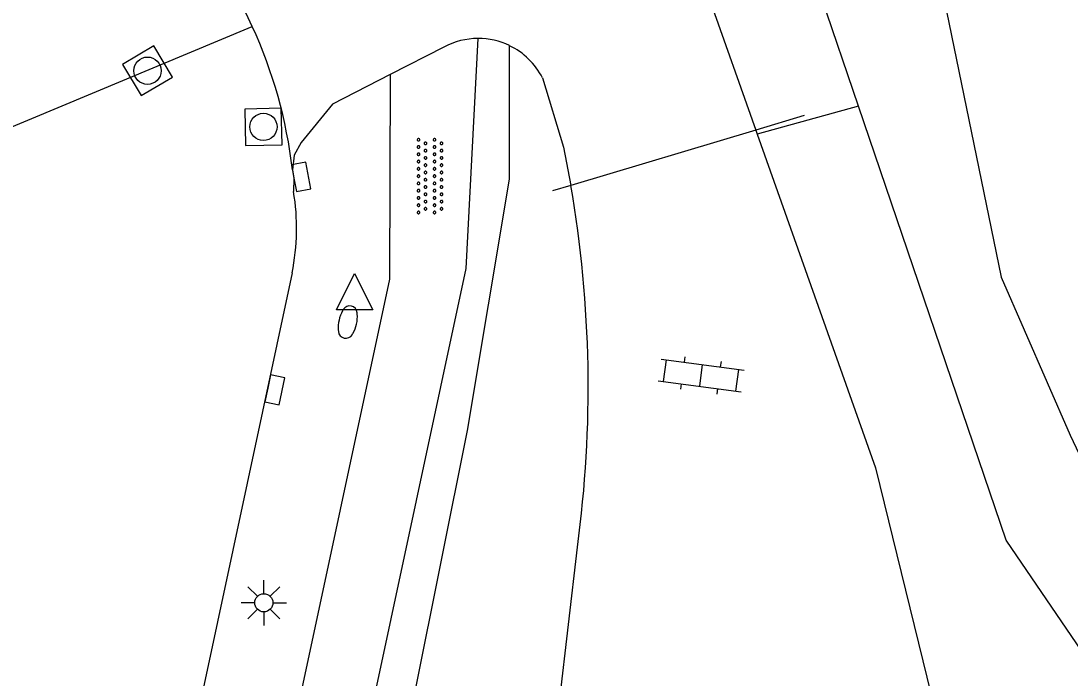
# Model space of a CAD drawing. Extents: x 131000 to 133013, y 393000 to 396501.
# Drawn here: x 131536.78 to 131565.58, y 393710.32 to 393728.38 of the extents above; entities that cross this region are included whole.
import ezdxf

# ---------------------------------------------------------------- set-up
doc = ezdxf.new("R2010")
doc.units = 0
for name, color, linetype in [('gg-afsc-hekwerk', 7, 'Continuous'), ('gg-knt-BGT kruinlijn', 7, 'Continuous'), ('gg-knt-onverhard', 7, 'Continuous'), ('gg-knt-verharding', 7, 'Continuous'), ('gg-kntw-bovenkant insteek waterloop', 7, 'Continuous'), ('gt-grn-groengrens', 7, 'Continuous'), ('gt-grn-weggrens', 7, 'Continuous'), ('gt-symb-brandkraan', 7, 'Continuous'), ('gt-symb-klinker verharding', 7, 'Continuous'), ('gt-symb-kolk', 7, 'Continuous'), ('gt-symb-lichtmast', 7, 'Continuous'), ('gt-symb-overige verharding', 7, 'Continuous'), ('gt-symb-rioolschacht', 7, 'Continuous'), ('gt-symb-waterafsluiter', 7, 'Continuous')]:
    doc.layers.add(name, color=color, linetype=linetype)

# ---------------------------------------------------------------- blocks, each defined once
blk = doc.blocks.new('gt0-WAFSL')
at = {"layer": 'gt-symb-waterafsluiter'}
for p, q in [((-0.5, -0.333), (0, 0.667)), ((0, 0.667), (0.5, -0.333)), ((0.5, -0.333), (-0.5, -0.333))]:
    blk.add_line(p, q, dxfattribs=at)
blk = doc.blocks.new('gt0-OVH')
at = {"layer": 'gt-symb-overige verharding'}
for points in [[(-0.972, 0.298), (-0.967, 0.308), (-0.965, 0.319), (-0.966, 0.33), (-0.971, 0.34), (-0.978, 0.348), (-0.988, 0.353), (-0.999, 0.355), (-1.01, 0.354), (-1.02, 0.349), (-1.028, 0.342), (-1.033, 0.332), (-1.035, 0.321), (-1.034, 0.31), (-1.029, 0.3), (-1.022, 0.292), (-1.012, 0.287), (-1.001, 0.285), (-0.99, 0.286), (-0.98, 0.291)], [(-0.772, 0.298), (-0.767, 0.308), (-0.765, 0.319), (-0.766, 0.33), (-0.771, 0.34), (-0.778, 0.348), (-0.788, 0.353), (-0.799, 0.355), (-0.81, 0.354), (-0.82, 0.349), (-0.828, 0.342), (-0.833, 0.332), (-0.835, 0.321), (-0.834, 0.31), (-0.829, 0.3), (-0.822, 0.292), (-0.812, 0.287), (-0.801, 0.285), (-0.79, 0.286), (-0.78, 0.291)], [(-0.572, 0.298), (-0.567, 0.308), (-0.565, 0.319), (-0.566, 0.33), (-0.571, 0.34), (-0.578, 0.348), (-0.588, 0.353), (-0.599, 0.355), (-0.61, 0.354), (-0.62, 0.349), (-0.628, 0.342), (-0.633, 0.332), (-0.635, 0.321), (-0.634, 0.31), (-0.629, 0.3), (-0.622, 0.292), (-0.612, 0.287), (-0.601, 0.285), (-0.59, 0.286), (-0.58, 0.291)], [(-0.372, 0.298), (-0.367, 0.308), (-0.365, 0.319), (-0.366, 0.33), (-0.371, 0.34), (-0.378, 0.348), (-0.388, 0.353), (-0.399, 0.355), (-0.41, 0.354), (-0.42, 0.349), (-0.428, 0.342), (-0.433, 0.332), (-0.435, 0.321), (-0.434, 0.31), (-0.429, 0.3), (-0.422, 0.292), (-0.412, 0.287), (-0.401, 0.285), (-0.39, 0.286), (-0.38, 0.291)], [(-0.172, 0.298), (-0.167, 0.308), (-0.165, 0.319), (-0.166, 0.33), (-0.171, 0.34), (-0.178, 0.348), (-0.188, 0.353), (-0.199, 0.355), (-0.21, 0.354), (-0.22, 0.349), (-0.228, 0.342), (-0.233, 0.332), (-0.235, 0.321), (-0.234, 0.31), (-0.229, 0.3), (-0.222, 0.292), (-0.212, 0.287), (-0.201, 0.285), (-0.19, 0.286), (-0.18, 0.291)], [(0.028, 0.298), (0.033, 0.308), (0.035, 0.319), (0.034, 0.33), (0.029, 0.34), (0.022, 0.348), (0.012, 0.353), (0.001, 0.355), (-0.01, 0.354), (-0.02, 0.349), (-0.028, 0.342), (-0.033, 0.332), (-0.035, 0.321), (-0.034, 0.31), (-0.029, 0.3), (-0.022, 0.292), (-0.012, 0.287), (-0.001, 0.285), (0.01, 0.286), (0.02, 0.291)], [(0.228, 0.298), (0.233, 0.308), (0.235, 0.319), (0.234, 0.33), (0.229, 0.34), (0.222, 0.348), (0.212, 0.353), (0.201, 0.355), (0.19, 0.354), (0.18, 0.349), (0.172, 0.342), (0.167, 0.332), (0.165, 0.321), (0.166, 0.31), (0.171, 0.3), (0.178, 0.292), (0.188, 0.287), (0.199, 0.285), (0.21, 0.286), (0.22, 0.291)], [(0.428, 0.298), (0.433, 0.308), (0.435, 0.319), (0.434, 0.33), (0.429, 0.34), (0.422, 0.348), (0.412, 0.353), (0.401, 0.355), (0.39, 0.354), (0.38, 0.349), (0.372, 0.342), (0.367, 0.332), (0.365, 0.321), (0.366, 0.31), (0.371, 0.3), (0.378, 0.292), (0.388, 0.287), (0.399, 0.285), (0.41, 0.286), (0.42, 0.291)], [(0.628, 0.298), (0.633, 0.308), (0.635, 0.319), (0.634, 0.33), (0.629, 0.34), (0.622, 0.348), (0.612, 0.353), (0.601, 0.355), (0.59, 0.354), (0.58, 0.349), (0.572, 0.342), (0.567, 0.332), (0.565, 0.321), (0.566, 0.31), (0.571, 0.3), (0.578, 0.292), (0.588, 0.287), (0.599, 0.285), (0.61, 0.286), (0.62, 0.291)], [(0.828, 0.298), (0.833, 0.308), (0.835, 0.319), (0.834, 0.33), (0.829, 0.34), (0.822, 0.348), (0.812, 0.353), (0.801, 0.355), (0.79, 0.354), (0.78, 0.349), (0.772, 0.342), (0.767, 0.332), (0.765, 0.321), (0.766, 0.31), (0.771, 0.3), (0.778, 0.292), (0.788, 0.287), (0.799, 0.285), (0.81, 0.286), (0.82, 0.291)], [(1.028, 0.298), (1.033, 0.308), (1.035, 0.319), (1.034, 0.33), (1.029, 0.34), (1.022, 0.348), (1.012, 0.353), (1.001, 0.355), (0.99, 0.354), (0.98, 0.349), (0.972, 0.342), (0.967, 0.332), (0.965, 0.321), (0.966, 0.31), (0.971, 0.3), (0.978, 0.292), (0.988, 0.287), (0.999, 0.285), (1.01, 0.286), (1.02, 0.291)], [(-0.872, 0.106), (-0.867, 0.116), (-0.865, 0.126), (-0.866, 0.137), (-0.871, 0.147), (-0.878, 0.156), (-0.888, 0.161), (-0.899, 0.163), (-0.91, 0.162), (-0.92, 0.157), (-0.928, 0.15), (-0.933, 0.14), (-0.935, 0.129), (-0.934, 0.118), (-0.929, 0.108), (-0.922, 0.1), (-0.912, 0.095), (-0.901, 0.092), (-0.89, 0.094), (-0.88, 0.098)], [(-0.672, 0.106), (-0.667, 0.116), (-0.665, 0.126), (-0.666, 0.137), (-0.671, 0.147), (-0.678, 0.156), (-0.688, 0.161), (-0.699, 0.163), (-0.71, 0.162), (-0.72, 0.157), (-0.728, 0.15), (-0.733, 0.14), (-0.735, 0.129), (-0.734, 0.118), (-0.729, 0.108), (-0.722, 0.1), (-0.712, 0.095), (-0.701, 0.092), (-0.69, 0.094), (-0.68, 0.098)], [(-0.472, 0.106), (-0.467, 0.116), (-0.465, 0.126), (-0.466, 0.137), (-0.471, 0.147), (-0.478, 0.156), (-0.488, 0.161), (-0.499, 0.163), (-0.51, 0.162), (-0.52, 0.157), (-0.528, 0.15), (-0.533, 0.14), (-0.535, 0.129), (-0.534, 0.118), (-0.529, 0.108), (-0.522, 0.1), (-0.512, 0.095), (-0.501, 0.092), (-0.49, 0.094), (-0.48, 0.098)], [(-0.272, 0.106), (-0.267, 0.116), (-0.265, 0.126), (-0.266, 0.137), (-0.271, 0.147), (-0.278, 0.156), (-0.288, 0.161), (-0.299, 0.163), (-0.31, 0.162), (-0.32, 0.157), (-0.328, 0.15), (-0.333, 0.14), (-0.335, 0.129), (-0.334, 0.118), (-0.329, 0.108), (-0.322, 0.1), (-0.312, 0.095), (-0.301, 0.092), (-0.29, 0.094), (-0.28, 0.098)], [(-0.072, 0.106), (-0.067, 0.116), (-0.065, 0.126), (-0.066, 0.137), (-0.071, 0.147), (-0.078, 0.156), (-0.088, 0.161), (-0.099, 0.163), (-0.11, 0.162), (-0.12, 0.157), (-0.128, 0.15), (-0.133, 0.14), (-0.135, 0.129), (-0.134, 0.118), (-0.129, 0.108), (-0.122, 0.1), (-0.112, 0.095), (-0.101, 0.092), (-0.09, 0.094), (-0.08, 0.098)], [(0.128, 0.106), (0.133, 0.116), (0.135, 0.126), (0.134, 0.137), (0.129, 0.147), (0.122, 0.156), (0.112, 0.161), (0.101, 0.163), (0.09, 0.162), (0.08, 0.157), (0.072, 0.15), (0.067, 0.14), (0.065, 0.129), (0.066, 0.118), (0.071, 0.108), (0.078, 0.1), (0.088, 0.095), (0.099, 0.092), (0.11, 0.094), (0.12, 0.098)], [(0.328, 0.106), (0.333, 0.116), (0.335, 0.126), (0.334, 0.137), (0.329, 0.147), (0.322, 0.156), (0.312, 0.161), (0.301, 0.163), (0.29, 0.162), (0.28, 0.157), (0.272, 0.15), (0.267, 0.14), (0.265, 0.129), (0.266, 0.118), (0.271, 0.108), (0.278, 0.1), (0.288, 0.095), (0.299, 0.092), (0.31, 0.094), (0.32, 0.098)], [(0.528, 0.106), (0.533, 0.116), (0.535, 0.126), (0.534, 0.137), (0.529, 0.147), (0.522, 0.156), (0.512, 0.161), (0.501, 0.163), (0.49, 0.162), (0.48, 0.157), (0.472, 0.15), (0.467, 0.14), (0.465, 0.129), (0.466, 0.118), (0.471, 0.108), (0.478, 0.1), (0.488, 0.095), (0.499, 0.092), (0.51, 0.094), (0.52, 0.098)], [(0.728, 0.106), (0.733, 0.116), (0.735, 0.126), (0.734, 0.137), (0.729, 0.147), (0.722, 0.156), (0.712, 0.161), (0.701, 0.163), (0.69, 0.162), (0.68, 0.157), (0.672, 0.15), (0.667, 0.14), (0.665, 0.129), (0.666, 0.118), (0.671, 0.108), (0.678, 0.1), (0.688, 0.095), (0.699, 0.092), (0.71, 0.094), (0.72, 0.098)], [(0.928, 0.106), (0.933, 0.116), (0.935, 0.126), (0.934, 0.137), (0.929, 0.147), (0.922, 0.156), (0.912, 0.161), (0.901, 0.163), (0.89, 0.162), (0.88, 0.157), (0.872, 0.15), (0.867, 0.14), (0.865, 0.129), (0.866, 0.118), (0.871, 0.108), (0.878, 0.1), (0.888, 0.095), (0.899, 0.092), (0.91, 0.094), (0.92, 0.098)], [(-0.972, -0.142), (-0.967, -0.132), (-0.965, -0.121), (-0.966, -0.11), (-0.971, -0.1), (-0.978, -0.092), (-0.988, -0.087), (-0.999, -0.085), (-1.01, -0.086), (-1.02, -0.091), (-1.028, -0.098), (-1.033, -0.108), (-1.035, -0.119), (-1.034, -0.13), (-1.029, -0.14), (-1.022, -0.148), (-1.012, -0.153), (-1.001, -0.155), (-0.99, -0.154), (-0.98, -0.149)], [(-0.872, -0.334), (-0.867, -0.324), (-0.865, -0.314), (-0.866, -0.303), (-0.871, -0.293), (-0.878, -0.284), (-0.888, -0.279), (-0.899, -0.277), (-0.91, -0.278), (-0.92, -0.283), (-0.928, -0.29), (-0.933, -0.3), (-0.935, -0.311), (-0.934, -0.322), (-0.929, -0.332), (-0.922, -0.34), (-0.912, -0.345), (-0.901, -0.348), (-0.89, -0.346), (-0.88, -0.342)], [(-0.772, -0.142), (-0.767, -0.132), (-0.765, -0.121), (-0.766, -0.11), (-0.771, -0.1), (-0.778, -0.092), (-0.788, -0.087), (-0.799, -0.085), (-0.81, -0.086), (-0.82, -0.091), (-0.828, -0.098), (-0.833, -0.108), (-0.835, -0.119), (-0.834, -0.13), (-0.829, -0.14), (-0.822, -0.148), (-0.812, -0.153), (-0.801, -0.155), (-0.79, -0.154), (-0.78, -0.149)], [(-0.672, -0.334), (-0.667, -0.324), (-0.665, -0.314), (-0.666, -0.303), (-0.671, -0.293), (-0.678, -0.284), (-0.688, -0.279), (-0.699, -0.277), (-0.71, -0.278), (-0.72, -0.283), (-0.728, -0.29), (-0.733, -0.3), (-0.735, -0.311), (-0.734, -0.322), (-0.729, -0.332), (-0.722, -0.34), (-0.712, -0.345), (-0.701, -0.348), (-0.69, -0.346), (-0.68, -0.342)], [(-0.572, -0.142), (-0.567, -0.132), (-0.565, -0.121), (-0.566, -0.11), (-0.571, -0.1), (-0.578, -0.092), (-0.588, -0.087), (-0.599, -0.085), (-0.61, -0.086), (-0.62, -0.091), (-0.628, -0.098), (-0.633, -0.108), (-0.635, -0.119), (-0.634, -0.13), (-0.629, -0.14), (-0.622, -0.148), (-0.612, -0.153), (-0.601, -0.155), (-0.59, -0.154), (-0.58, -0.149)], [(-0.472, -0.334), (-0.467, -0.324), (-0.465, -0.314), (-0.466, -0.303), (-0.471, -0.293), (-0.478, -0.284), (-0.488, -0.279), (-0.499, -0.277), (-0.51, -0.278), (-0.52, -0.283), (-0.528, -0.29), (-0.533, -0.3), (-0.535, -0.311), (-0.534, -0.322), (-0.529, -0.332), (-0.522, -0.34), (-0.512, -0.345), (-0.501, -0.348), (-0.49, -0.346), (-0.48, -0.342)], [(-0.372, -0.142), (-0.367, -0.132), (-0.365, -0.121), (-0.366, -0.11), (-0.371, -0.1), (-0.378, -0.092), (-0.388, -0.087), (-0.399, -0.085), (-0.41, -0.086), (-0.42, -0.091), (-0.428, -0.098), (-0.433, -0.108), (-0.435, -0.119), (-0.434, -0.13), (-0.429, -0.14), (-0.422, -0.148), (-0.412, -0.153), (-0.401, -0.155), (-0.39, -0.154), (-0.38, -0.149)], [(-0.272, -0.334), (-0.267, -0.324), (-0.265, -0.314), (-0.266, -0.303), (-0.271, -0.293), (-0.278, -0.284), (-0.288, -0.279), (-0.299, -0.277), (-0.31, -0.278), (-0.32, -0.283), (-0.328, -0.29), (-0.333, -0.3), (-0.335, -0.311), (-0.334, -0.322), (-0.329, -0.332), (-0.322, -0.34), (-0.312, -0.345), (-0.301, -0.348), (-0.29, -0.346), (-0.28, -0.342)], [(-0.172, -0.142), (-0.167, -0.132), (-0.165, -0.121), (-0.166, -0.11), (-0.171, -0.1), (-0.178, -0.092), (-0.188, -0.087), (-0.199, -0.085), (-0.21, -0.086), (-0.22, -0.091), (-0.228, -0.098), (-0.233, -0.108), (-0.235, -0.119), (-0.234, -0.13), (-0.229, -0.14), (-0.222, -0.148), (-0.212, -0.153), (-0.201, -0.155), (-0.19, -0.154), (-0.18, -0.149)], [(-0.072, -0.334), (-0.067, -0.324), (-0.065, -0.314), (-0.066, -0.303), (-0.071, -0.293), (-0.078, -0.284), (-0.088, -0.279), (-0.099, -0.277), (-0.11, -0.278), (-0.12, -0.283), (-0.128, -0.29), (-0.133, -0.3), (-0.135, -0.311), (-0.134, -0.322), (-0.129, -0.332), (-0.122, -0.34), (-0.112, -0.345), (-0.101, -0.348), (-0.09, -0.346), (-0.08, -0.342)], [(0.028, -0.142), (0.033, -0.132), (0.035, -0.121), (0.034, -0.11), (0.029, -0.1), (0.022, -0.092), (0.012, -0.087), (0.001, -0.085), (-0.01, -0.086), (-0.02, -0.091), (-0.028, -0.098), (-0.033, -0.108), (-0.035, -0.119), (-0.034, -0.13), (-0.029, -0.14), (-0.022, -0.148), (-0.012, -0.153), (-0.001, -0.155), (0.01, -0.154), (0.02, -0.149)], [(0.128, -0.334), (0.133, -0.324), (0.135, -0.314), (0.134, -0.303), (0.129, -0.293), (0.122, -0.284), (0.112, -0.279), (0.101, -0.277), (0.09, -0.278), (0.08, -0.283), (0.072, -0.29), (0.067, -0.3), (0.065, -0.311), (0.066, -0.322), (0.071, -0.332), (0.078, -0.34), (0.088, -0.345), (0.099, -0.348), (0.11, -0.346), (0.12, -0.342)], [(0.228, -0.142), (0.233, -0.132), (0.235, -0.121), (0.234, -0.11), (0.229, -0.1), (0.222, -0.092), (0.212, -0.087), (0.201, -0.085), (0.19, -0.086), (0.18, -0.091), (0.172, -0.098), (0.167, -0.108), (0.165, -0.119), (0.166, -0.13), (0.171, -0.14), (0.178, -0.148), (0.188, -0.153), (0.199, -0.155), (0.21, -0.154), (0.22, -0.149)], [(0.328, -0.334), (0.333, -0.324), (0.335, -0.314), (0.334, -0.303), (0.329, -0.293), (0.322, -0.284), (0.312, -0.279), (0.301, -0.277), (0.29, -0.278), (0.28, -0.283), (0.272, -0.29), (0.267, -0.3), (0.265, -0.311), (0.266, -0.322), (0.271, -0.332), (0.278, -0.34), (0.288, -0.345), (0.299, -0.348), (0.31, -0.346), (0.32, -0.342)], [(0.428, -0.142), (0.433, -0.132), (0.435, -0.121), (0.434, -0.11), (0.429, -0.1), (0.422, -0.092), (0.412, -0.087), (0.401, -0.085), (0.39, -0.086), (0.38, -0.091), (0.372, -0.098), (0.367, -0.108), (0.365, -0.119), (0.366, -0.13), (0.371, -0.14), (0.378, -0.148), (0.388, -0.153), (0.399, -0.155), (0.41, -0.154), (0.42, -0.149)], [(0.528, -0.334), (0.533, -0.324), (0.535, -0.314), (0.534, -0.303), (0.529, -0.293), (0.522, -0.284), (0.512, -0.279), (0.501, -0.277), (0.49, -0.278), (0.48, -0.283), (0.472, -0.29), (0.467, -0.3), (0.465, -0.311), (0.466, -0.322), (0.471, -0.332), (0.478, -0.34), (0.488, -0.345), (0.499, -0.348), (0.51, -0.346), (0.52, -0.342)], [(0.628, -0.142), (0.633, -0.132), (0.635, -0.121), (0.634, -0.11), (0.629, -0.1), (0.622, -0.092), (0.612, -0.087), (0.601, -0.085), (0.59, -0.086), (0.58, -0.091), (0.572, -0.098), (0.567, -0.108), (0.565, -0.119), (0.566, -0.13), (0.571, -0.14), (0.578, -0.148), (0.588, -0.153), (0.599, -0.155), (0.61, -0.154), (0.62, -0.149)], [(0.728, -0.334), (0.733, -0.324), (0.735, -0.314), (0.734, -0.303), (0.729, -0.293), (0.722, -0.284), (0.712, -0.279), (0.701, -0.277), (0.69, -0.278), (0.68, -0.283), (0.672, -0.29), (0.667, -0.3), (0.665, -0.311), (0.666, -0.322), (0.671, -0.332), (0.678, -0.34), (0.688, -0.345), (0.699, -0.348), (0.71, -0.346), (0.72, -0.342)], [(0.828, -0.142), (0.833, -0.132), (0.835, -0.121), (0.834, -0.11), (0.829, -0.1), (0.822, -0.092), (0.812, -0.087), (0.801, -0.085), (0.79, -0.086), (0.78, -0.091), (0.772, -0.098), (0.767, -0.108), (0.765, -0.119), (0.766, -0.13), (0.771, -0.14), (0.778, -0.148), (0.788, -0.153), (0.799, -0.155), (0.81, -0.154), (0.82, -0.149)], [(0.928, -0.334), (0.933, -0.324), (0.935, -0.314), (0.934, -0.303), (0.929, -0.293), (0.922, -0.284), (0.912, -0.279), (0.901, -0.277), (0.89, -0.278), (0.88, -0.283), (0.872, -0.29), (0.867, -0.3), (0.865, -0.311), (0.866, -0.322), (0.871, -0.332), (0.878, -0.34), (0.888, -0.345), (0.899, -0.348), (0.91, -0.346), (0.92, -0.342)], [(1.028, -0.142), (1.033, -0.132), (1.035, -0.121), (1.034, -0.11), (1.029, -0.1), (1.022, -0.092), (1.012, -0.087), (1.001, -0.085), (0.99, -0.086), (0.98, -0.091), (0.972, -0.098), (0.967, -0.108), (0.965, -0.119), (0.966, -0.13), (0.971, -0.14), (0.978, -0.148), (0.988, -0.153), (0.999, -0.155), (1.01, -0.154), (1.02, -0.149)]]:
    blk.add_lwpolyline(points, close=True, dxfattribs=at)
blk = doc.blocks.new('gt0-KOLK')
at = {"layer": 'gt-symb-kolk'}
blk.add_lwpolyline([(0, 0), (0.375, 0), (0.375, 0.4), (-0.375, 0.4), (-0.375, 0), (0, 0)], dxfattribs=at)
blk = doc.blocks.new('gt0-RS')
at = {"layer": 'gt-symb-rioolschacht'}
blk.add_lwpolyline([(-0.5, -0.5), (0.5, -0.5), (0.5, 0.5), (-0.5, 0.5)], close=True, dxfattribs=at)
blk.add_circle((0, 0), 0.375, dxfattribs=at)
blk = doc.blocks.new('gt0-LMAST')
at = {"layer": 'gt-symb-lichtmast'}
for p, q in [((-0.005, 0.246), (-0.005, 0.621)), ((-0.182, 0.173), (-0.447, 0.438)), ((0.172, 0.173), (0.437, 0.438)), ((-0.255, -0.004), (-0.63, -0.004)), ((-0.182, -0.181), (-0.447, -0.446)), ((-0.005, -0.254), (-0.005, -0.629)), ((0.437, -0.446), (0.172, -0.181)), ((0.245, -0.004), (0.62, -0.004))]:
    blk.add_line(p, q, dxfattribs=at)
blk.add_circle((-0.005, -0.004), 0.25, dxfattribs=at)
blk = doc.blocks.new('gt0-KL1')
at = {"layer": 'gt-symb-klinker verharding'}
for p, q in [((-1.15, 0.3), (1.15, 0.3)), ((-1, -0.3), (-1, 0.3)), ((-0.5, 0.3), (-0.5, 0.45)), ((0, -0.3), (0, 0.3)), ((0.5, 0.3), (0.5, 0.45)), ((1, -0.3), (1, 0.3)), ((-1.15, -0.3), (1.15, -0.3)), ((-0.5, -0.45), (-0.5, -0.3)), ((0.5, -0.45), (0.5, -0.3))]:
    blk.add_line(p, q, dxfattribs=at)
blk = doc.blocks.new('gt0-BR')
at = {"layer": 'gt-symb-brandkraan'}
for centre, radius, start, end in [((-0.244, 0), 0.206, 107.5669, 252.4331), ((0.599, -2.664), 3, 106.892, 107.5669), ((0, -0.691), 0.938, 73.108, 106.892), ((-0.599, -2.664), 3, 72.4331, 73.108), ((0.244, 0), 0.206, 287.567, 72.4331), ((0.599, 2.664), 3, 252.4331, 253.108), ((0, 0.691), 0.938, 253.108, 286.8921), ((-0.599, 2.664), 3, 286.8921, 287.567)]:
    blk.add_arc(centre, radius, start, end, dxfattribs=at)

msp = doc.modelspace()

# ---------------------------------------------------------------- linework, layer by layer
at = {"layer": 'gg-afsc-hekwerk'}
for p, q in [((131558.28, 393725.778), (131556.955, 393725.38)), ((131556.955, 393725.38), (131551.877, 393723.857)), ((131551.877, 393723.857), (131551.369, 393723.704))]:
    msp.add_line(p, q, dxfattribs=at)
at = {"layer": 'gg-knt-BGT kruinlijn'}
msp.add_line((131559.772, 393726.036), (131558.599, 393729.483), dxfattribs=at)
msp.add_lwpolyline([(131583.143, 393677.576), (131571.095, 393683.248), (131567.297, 393689.687), (131567.093, 393695.261), (131567.917, 393704.732), (131566.873, 393709.646), (131563.834, 393714.108), (131559.772, 393726.036)], dxfattribs=at)
at = {"layer": 'gg-knt-onverhard'}
for points in [[(131538.211, 393670.668), (131544.884, 393702.322), (131548.997, 393721.57), (131549.327, 393727.896)], [(131546.912, 393726.901), (131546.893, 393721.281), (131542.808, 393702.161), (131537.068, 393676.408), (131534.658, 393676.812)]]:
    msp.add_lwpolyline(points, dxfattribs=at)
at = {"layer": 'gg-knt-verharding'}
for p, q in [((131555.569, 393729.294), (131556.955, 393725.38)), ((131548.385, 393727.657), (131546.912, 393726.901)), ((131556.955, 393725.38), (131556.996, 393725.265)), ((131551.183, 393706.402), (131552.056, 393713.918))]:
    msp.add_line(p, q, dxfattribs=at)
for points in [[(131546.912, 393726.901), (131545.332, 393726.09), (131544.472, 393725.036), (131544.276, 393724.687), (131544.228, 393724.289)], [(131551.094, 393726.814), (131551.678, 393724.91), (131551.877, 393723.857)], [(131556.996, 393725.265), (131560.243, 393716.095), (131562.01, 393708.891), (131562.382, 393707.723)], [(131544.228, 393724.289), (131544.271, 393724.056), (131544.26, 393723.688)], [(131544.219, 393721.455), (131536.866, 393687.029), (131534.658, 393676.812)]]:
    msp.add_lwpolyline(points, dxfattribs=at)
for centre, radius, start, end in [((131531.404, 393722.83), 12.904, 24.7265, 42.9644), ((131531.413, 393722.823), 12.899, 6.5257, 24.7685), ((131549.327, 393725.919), 1.977, 90.01, 118.4628), ((131549.331, 393725.924), 1.972, 64.1064, 90.1077), ((131549.337, 393725.923), 1.97, 26.8847, 64.2701), ((131519.707, 393718.307), 32.645, 352.2742, 9.7893), ((131538.326, 393722.68), 6.019, 348.2566, 9.6396)]:
    msp.add_arc(centre, radius, start, end, dxfattribs=at)
at = {"layer": 'gg-kntw-bovenkant insteek waterloop'}
msp.add_lwpolyline([(131555.996, 393746.84), (131562.054, 393729.32), (131563.693, 393721.34), (131565.587, 393716.994), (131567.032, 393713.93), (131569.424, 393710.827)], dxfattribs=at)
at = {"layer": 'gt-grn-groengrens'}
msp.add_line((131559.772, 393726.036), (131556.996, 393725.265), dxfattribs=at)
msp.add_lwpolyline([(131547.597, 393709.95), (131549.042, 393717.126), (131550.192, 393724.028), (131550.192, 393727.698)], dxfattribs=at)
at = {"layer": 'gt-grn-weggrens'}
msp.add_line((131535.369, 393724.985), (131543.125, 393728.227), dxfattribs=at)

# ---------------------------------------------------------------- block references
at = {"layer": 'gt-symb-brandkraan', "rotation": -102.53502335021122}
msp.add_blockref('gt0-BR', (131545.75, 393720.102), dxfattribs=at)
at = {"layer": 'gt-symb-klinker verharding', "rotation": -7.587069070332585}
msp.add_blockref('gt0-KL1', (131555.454, 393718.636), dxfattribs=at)
at = {"layer": 'gt-symb-kolk'}
for p, rotation in [((131544.271, 393724.056), -79.56697526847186), ((131543.551, 393718.281), -101.88275886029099)]:
    msp.add_blockref('gt0-KOLK', p, dxfattribs=dict(at, rotation=rotation))
at = {"layer": 'gt-symb-lichtmast'}
msp.add_blockref('gt0-LMAST', (131543.449, 393712.392), dxfattribs=at)
at = {"layer": 'gt-symb-overige verharding', "rotation": 90}
msp.add_blockref('gt0-OVH', (131548.013, 393724.113), dxfattribs=at)
at = {"layer": 'gt-symb-rioolschacht'}
for p, rotation in [((131540.251, 393727.01), -59.20328608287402), ((131543.433, 393725.465), -88.68242936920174)]:
    msp.add_blockref('gt0-RS', p, dxfattribs=dict(at, rotation=rotation))
at = {"layer": 'gt-symb-waterafsluiter'}
msp.add_blockref('gt0-WAFSL', (131545.937, 393720.772), dxfattribs=at)

doc.saveas('drawing.dxf')
